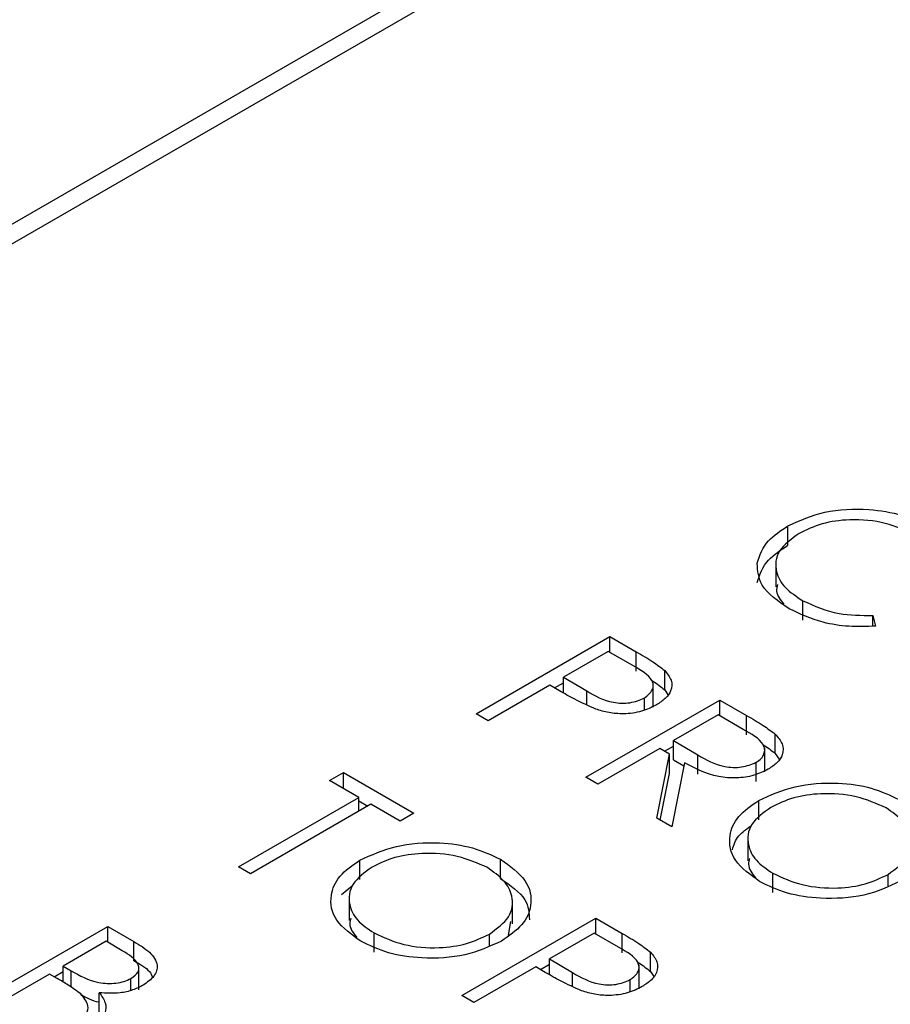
# Model space of a CAD drawing. Header units: inches. Extents: x 220 to 877, y 4 to 174.
# Tile 448 of 656: x 483.92 to 484.472, y 150.122 to 150.746. Entities that reach past the tile are written whole.
import ezdxf

# ---------------------------------------------------------------- set-up
doc = ezdxf.new("R2010")
doc.units = ezdxf.units.IN
doc.header["$LTSCALE"] = 0.5
doc.header["$MEASUREMENT"] = 0
doc.layers.add('DSS-M-S', color=53, linetype='Continuous')
doc.layers.add('SVD-M-S', color=8, linetype='Continuous')

msp = doc.modelspace()

# ---------------------------------------------------------------- linework, layer by layer
at = {"layer": 'DSS-M-S', "linetype": 'Continuous', "lineweight": 25}
for p, q in [((484.40678, 150.41259), (484.40678, 150.42484)), ((484.39904, 150.40156), (484.39904, 150.38625)), ((484.4161, 150.3652), (484.4161, 150.37745)), ((484.46054, 150.36811), (484.46216, 150.36135)), ((484.46054, 150.36134), (484.46054, 150.36811)), ((484.20911, 150.30571), (484.29397, 150.35469)), ((484.29397, 150.35469), (484.31061, 150.34508)), ((484.29397, 150.34464), (484.29397, 150.35469)), ((484.29288, 150.34527), (484.26459, 150.32894)), ((484.3084, 150.33631), (484.29288, 150.34527)), ((484.31061, 150.33284), (484.31061, 150.34508)), ((484.32866, 150.32094), (484.32866, 150.33319)), ((484.25889, 150.32219), (484.26459, 150.32549)), ((484.26459, 150.32894), (484.27926, 150.32026)), ((484.26459, 150.31895), (484.26459, 150.32894)), ((484.32138, 150.30993), (484.32138, 150.32524)), ((484.25589, 150.32392), (484.21673, 150.30131)), ((484.26196, 150.32042), (484.25589, 150.32392)), ((484.27926, 150.31143), (484.27926, 150.32026)), ((484.32866, 150.32094), (484.33068, 150.31784)), ((484.27874, 150.26551), (484.36359, 150.3145)), ((484.31577, 150.30817), (484.31577, 150.31578)), ((484.36359, 150.3145), (484.38057, 150.3047)), ((484.36359, 150.30445), (484.36359, 150.3145)), ((484.21673, 150.30131), (484.20911, 150.30571)), ((484.3625, 150.30508), (484.33422, 150.28875)), ((484.37841, 150.29589), (484.3625, 150.30508)), ((484.38057, 150.29245), (484.38057, 150.3047)), ((484.33422, 150.28875), (484.34963, 150.27971)), ((484.33422, 150.2765), (484.33422, 150.28875)), ((484.39864, 150.28068), (484.39864, 150.29293)), ((484.32551, 150.28373), (484.28635, 150.26112)), ((484.3317, 150.28015), (484.32551, 150.28373)), ((484.32851, 150.282), (484.33422, 150.28529)), ((484.39201, 150.26893), (484.39201, 150.28424)), ((484.32371, 150.23955), (484.3317, 150.28015)), ((484.3317, 150.26791), (484.3317, 150.28015)), ((484.33422, 150.2765), (484.34072, 150.27269)), ((484.34963, 150.26746), (484.34963, 150.27971)), ((484.39864, 150.28068), (484.40125, 150.27697)), ((484.34112, 150.27472), (484.33313, 150.23411)), ((484.3866, 150.26278), (484.3866, 150.27503)), ((484.11637, 150.26347), (484.12508, 150.2685)), ((484.13487, 150.2528), (484.11637, 150.26347)), ((484.12508, 150.2685), (484.16968, 150.24275)), ((484.12508, 150.25845), (484.12508, 150.2685)), ((484.28635, 150.26112), (484.27874, 150.26551)), ((484.32588, 150.2383), (484.3317, 150.26791)), ((484.05872, 150.20884), (484.13487, 150.2528)), ((484.13487, 150.244), (484.13487, 150.2528)), ((484.13487, 150.2506), (484.14058, 150.2473)), ((484.38824, 150.23861), (484.38824, 150.25085)), ((484.14248, 150.2484), (484.06633, 150.20444)), ((484.16098, 150.23772), (484.14248, 150.2484)), ((484.16968, 150.24275), (484.16098, 150.23772)), ((484.33313, 150.23411), (484.32371, 150.23955)), ((484.3814, 150.22796), (484.3814, 150.21265)), ((484.13558, 150.20077), (484.13558, 150.21302)), ((484.22462, 150.2013), (484.22462, 150.21355)), ((484.06633, 150.20444), (484.05872, 150.20884)), ((484.39714, 150.19245), (484.39714, 150.2047)), ((484.47025, 150.19674), (484.47025, 150.204)), ((484.12387, 150.1913), (484.13117, 150.1972)), ((484.12875, 150.19012), (484.12875, 150.17481)), ((484.23228, 150.17255), (484.23228, 150.18786)), ((484.20014, 150.1272), (484.28499, 150.17618)), ((484.28499, 150.17618), (484.30163, 150.16657)), ((484.28499, 150.16613), (484.28499, 150.17618)), ((483.89092, 150.12201), (483.97577, 150.171)), ((483.97577, 150.171), (483.99232, 150.16144)), ((483.97577, 150.16095), (483.97577, 150.171)), ((484.22976, 150.16541), (484.23119, 150.17414)), ((484.14449, 150.15461), (484.14449, 150.16686)), ((484.2176, 150.1589), (484.2176, 150.16616)), ((484.2839, 150.16676), (484.25562, 150.15043)), ((484.29942, 150.1578), (484.2839, 150.16676)), ((484.30163, 150.15433), (484.30163, 150.16657)), ((483.97468, 150.16158), (483.94748, 150.14588)), ((483.98502, 150.15561), (483.97468, 150.16158)), ((483.99232, 150.14919), (483.99232, 150.16144)), ((484.25562, 150.15043), (484.27029, 150.14175)), ((484.25562, 150.14044), (484.25562, 150.15043)), ((484.31968, 150.14243), (484.31968, 150.15468)), ((483.94748, 150.14588), (483.9526, 150.14293)), ((483.94748, 150.13576), (483.94748, 150.14588)), ((483.99547, 150.13075), (483.99547, 150.14606)), ((484.24692, 150.14541), (484.20775, 150.1228)), ((484.25299, 150.1419), (484.24692, 150.14541)), ((484.24991, 150.14368), (484.25562, 150.14698)), ((484.31241, 150.13142), (484.31241, 150.14673)), ((483.93878, 150.14085), (483.90723, 150.12264)), ((483.94383, 150.13794), (483.93878, 150.14085)), ((483.94177, 150.13913), (483.94748, 150.14242)), ((483.9526, 150.1325), (483.9526, 150.14293)), ((483.99049, 150.13049), (483.99049, 150.13805)), ((484.27029, 150.13292), (484.27029, 150.14175)), ((484.31968, 150.14243), (484.3217, 150.13933)), ((484.3068, 150.12966), (484.3068, 150.13727)), ((483.9704, 150.11673), (483.9704, 150.12898)), ((484.20775, 150.1228), (484.20014, 150.1272))]:
    msp.add_line(p, q, dxfattribs=at)
for points, knots in [([(484.40678, 150.42484), (484.41421, 150.42823), (484.42906, 150.43502), (484.45618, 150.43618), (484.47972, 150.43232), (484.49093, 150.42674), (484.49655, 150.42395)], [0, 0, 0, 0, 0.279512, 0.55908, 0.779374, 1, 1, 1, 1]), ([(484.48737, 150.4192), (484.48133, 150.42197), (484.46926, 150.42751), (484.44741, 150.42949), (484.42778, 150.42683), (484.41847, 150.42235), (484.41382, 150.42011)], [0, 0, 0, 0, 0.279856, 0.559519, 0.779686, 1, 1, 1, 1]), ([(484.38728, 150.40116), (484.38891, 150.40616), (484.39183, 150.41509), (484.4022, 150.42186), (484.40678, 150.42484)], [0, 0, 0, 0, 0.559029, 1, 1, 1, 1]), ([(484.41382, 150.42011), (484.40898, 150.41657), (484.39929, 150.40949), (484.39809, 150.39652), (484.40409, 150.38542), (484.41209, 150.38011), (484.4161, 150.37745)], [0, 0, 0, 0, 0.279434, 0.558921, 0.779283, 1, 1, 1, 1]), ([(484.38728, 150.38892), (484.38891, 150.39391), (484.39183, 150.40284), (484.4022, 150.40961), (484.40678, 150.41259)], [0, 0, 0, 0, 0.559029, 1, 1, 1, 1]), ([(484.40744, 150.37239), (484.40057, 150.37709), (484.3883, 150.38549), (484.3876, 150.39637), (484.38728, 150.40116)], [0, 0, 0, 0, 0.5598036, 1, 1, 1, 1]), ([(484.40017, 150.38772), (484.3998, 150.3863), (484.39868, 150.38196), (484.402, 150.37793), (484.40422, 150.37521)], [0, 0, 0, 0, 0.328728, 1, 1, 1, 1]), ([(484.4161, 150.37745), (484.42346, 150.37412), (484.43663, 150.36817), (484.45322, 150.36813), (484.46054, 150.36811)], [0, 0, 0, 0, 0.558772, 1, 1, 1, 1]), ([(484.46216, 150.36135), (484.45655, 150.36113), (484.44532, 150.3607), (484.42553, 150.3638), (484.4143, 150.36913), (484.40744, 150.37239)], [0, 0, 0, 0, 0.2804103, 0.5607951, 1, 1, 1, 1]), ([(484.31061, 150.34508), (484.31425, 150.343), (484.32074, 150.33927), (484.32624, 150.33505), (484.32866, 150.33319)], [0, 0, 0, 0, 0.560314, 1, 1, 1, 1]), ([(484.31577, 150.31578), (484.31782, 150.31741), (484.32091, 150.31986), (484.32161, 150.32387), (484.31992, 150.32981), (484.31351, 150.33343), (484.3084, 150.33631)], [0, 0, 0, 0, 0.248969, 0.374729, 0.500383, 1, 1, 1, 1]), ([(484.32866, 150.33319), (484.33031, 150.33117), (484.3336, 150.32712), (484.33319, 150.32073), (484.32948, 150.31534), (484.32544, 150.31272), (484.32342, 150.31141)], [0, 0, 0, 0, 0.279705, 0.559381, 0.779509, 1, 1, 1, 1]), ([(484.32049, 150.32685), (484.32073, 150.32671), (484.32376, 150.32489), (484.32631, 150.32284), (484.32866, 150.32094)], [0, 0, 0, 0, 0.079748, 1, 1, 1, 1]), ([(484.28496, 150.30875), (484.28044, 150.31078), (484.27236, 150.3144), (484.26514, 150.31858), (484.26196, 150.32042)], [0, 0, 0, 0, 0.559694, 1, 1, 1, 1]), ([(484.27926, 150.32026), (484.28442, 150.31726), (484.29086, 150.31352), (484.30137, 150.31235), (484.30854, 150.31272), (484.31288, 150.31456), (484.31577, 150.31578)], [0, 0, 0, 0, 0.499721, 0.62535, 0.751083, 1, 1, 1, 1]), ([(484.32342, 150.31141), (484.32042, 150.30991), (484.31443, 150.30691), (484.30337, 150.30544), (484.2932, 150.30624), (484.28771, 150.30791), (484.28496, 150.30875)], [0, 0, 0, 0, 0.280099, 0.559324, 0.779458, 1, 1, 1, 1]), ([(484.38057, 150.3047), (484.38419, 150.30262), (484.39064, 150.29892), (484.3962, 150.29476), (484.39864, 150.29293)], [0, 0, 0, 0, 0.5602397, 1, 1, 1, 1]), ([(484.3866, 150.27503), (484.38776, 150.2758), (484.39006, 150.27734), (484.39176, 150.28027), (484.39224, 150.28331), (484.3901, 150.28934), (484.3836, 150.29298), (484.37841, 150.29589)], [0, 0, 0, 0, 0.125307, 0.250617, 0.375954, 0.501281, 1, 1, 1, 1]), ([(484.39864, 150.29293), (484.40042, 150.29088), (484.40398, 150.28679), (484.40386, 150.28026), (484.40037, 150.27467), (484.39626, 150.27198), (484.3942, 150.27063)], [0, 0, 0, 0, 0.279797, 0.5595, 0.779626, 1, 1, 1, 1]), ([(484.39102, 150.28615), (484.39106, 150.28613), (484.39387, 150.28444), (484.39627, 150.28255), (484.39864, 150.28068)], [0, 0, 0, 0, 0.0138, 1, 1, 1, 1]), ([(484.34963, 150.27971), (484.35486, 150.27671), (484.36141, 150.27296), (484.37198, 150.27164), (484.37925, 150.27194), (484.38367, 150.2738), (484.3866, 150.27503)], [0, 0, 0, 0, 0.499827, 0.625498, 0.751208, 1, 1, 1, 1]), ([(484.3942, 150.27063), (484.3913, 150.26921), (484.38549, 150.26637), (484.37416, 150.26467), (484.35747, 150.26608), (484.34786, 150.27116), (484.34112, 150.27472)], [0, 0, 0, 0, 0.18712, 0.373979, 0.560911, 1, 1, 1, 1]), ([(484.38824, 150.25085), (484.39557, 150.25418), (484.41023, 150.26083), (484.43675, 150.26274), (484.4603, 150.25941), (484.47161, 150.25406), (484.47727, 150.25138)], [0, 0, 0, 0, 0.279731, 0.559327, 0.77968, 1, 1, 1, 1]), ([(484.38875, 150.19949), (484.3829, 150.20371), (484.3712, 150.21214), (484.36857, 150.22751), (484.37412, 150.24112), (484.38353, 150.24761), (484.38824, 150.25085)], [0, 0, 0, 0, 0.279663, 0.559354, 0.779636, 1, 1, 1, 1]), ([(484.46894, 150.24614), (484.46289, 150.24883), (484.45078, 150.25422), (484.42908, 150.25584), (484.40972, 150.25313), (484.4005, 150.2487), (484.39589, 150.24648)], [0, 0, 0, 0, 0.279627, 0.55935, 0.77963, 1, 1, 1, 1]), ([(484.39589, 150.24648), (484.39119, 150.24302), (484.38179, 150.23609), (484.38051, 150.22351), (484.38558, 150.21256), (484.39329, 150.20732), (484.39714, 150.2047)], [0, 0, 0, 0, 0.279416, 0.559077, 0.779478, 1, 1, 1, 1]), ([(484.47025, 150.204), (484.47499, 150.20749), (484.48446, 150.21446), (484.48581, 150.22716), (484.48034, 150.23812), (484.47274, 150.24347), (484.46894, 150.24614)], [0, 0, 0, 0, 0.279468, 0.55887, 0.779516, 1, 1, 1, 1]), ([(484.3716, 150.21958), (484.37248, 150.22265), (484.37416, 150.22845), (484.38073, 150.23293), (484.38382, 150.23504)], [0, 0, 0, 0, 0.528697, 1, 1, 1, 1]), ([(484.13558, 150.21302), (484.14291, 150.21634), (484.15757, 150.223), (484.1841, 150.2249), (484.20764, 150.22157), (484.21896, 150.21622), (484.22462, 150.21355)], [0, 0, 0, 0, 0.279731, 0.559327, 0.77968, 1, 1, 1, 1]), ([(484.13609, 150.16166), (484.13024, 150.16587), (484.11855, 150.1743), (484.11592, 150.18967), (484.12147, 150.20329), (484.13088, 150.20977), (484.13558, 150.21302)], [0, 0, 0, 0, 0.279663, 0.559354, 0.779636, 1, 1, 1, 1]), ([(484.21629, 150.20831), (484.21023, 150.211), (484.19813, 150.21638), (484.17642, 150.218), (484.15706, 150.21529), (484.14784, 150.21086), (484.14323, 150.20864)], [0, 0, 0, 0, 0.279627, 0.55935, 0.77963, 1, 1, 1, 1]), ([(484.22462, 150.21355), (484.23057, 150.20931), (484.24247, 150.20083), (484.24529, 150.18529), (484.23954, 150.17155), (484.22998, 150.16502), (484.22519, 150.16176)], [0, 0, 0, 0, 0.279767, 0.559358, 0.779571, 1, 1, 1, 1]), ([(484.38238, 150.21412), (484.38206, 150.2129), (484.38096, 150.20864), (484.38402, 150.20461), (484.38619, 150.20175)], [0, 0, 0, 0, 0.288875, 1, 1, 1, 1]), ([(484.14323, 150.20864), (484.13853, 150.20518), (484.12913, 150.19825), (484.12786, 150.18568), (484.13293, 150.17472), (484.14063, 150.16948), (484.14449, 150.16686)], [0, 0, 0, 0, 0.279416, 0.559077, 0.779478, 1, 1, 1, 1]), ([(484.2176, 150.16616), (484.22233, 150.16965), (484.2318, 150.17662), (484.23316, 150.18932), (484.22769, 150.20028), (484.22009, 150.20563), (484.21629, 150.20831)], [0, 0, 0, 0, 0.279468, 0.55887, 0.779516, 1, 1, 1, 1]), ([(484.22462, 150.2013), (484.23083, 150.19707), (484.24202, 150.18945), (484.24267, 150.17954), (484.24296, 150.17513)], [0, 0, 0, 0, 0.554805, 1, 1, 1, 1]), ([(484.39714, 150.2047), (484.40315, 150.20194), (484.41515, 150.19643), (484.43692, 150.19459), (484.45636, 150.19733), (484.46562, 150.20178), (484.47025, 150.204)], [0, 0, 0, 0, 0.27983, 0.559389, 0.779654, 1, 1, 1, 1]), ([(484.47785, 150.19959), (484.47052, 150.19622), (484.45586, 150.18948), (484.42917, 150.18803), (484.40558, 150.1913), (484.39436, 150.19676), (484.38875, 150.19949)], [0, 0, 0, 0, 0.2796304, 0.5593429, 0.7795972, 1, 1, 1, 1]), ([(484.12973, 150.17629), (484.12941, 150.17506), (484.1283, 150.1708), (484.13136, 150.16677), (484.13354, 150.16391)], [0, 0, 0, 0, 0.288875, 1, 1, 1, 1]), ([(484.14449, 150.16686), (484.15049, 150.1641), (484.16249, 150.15859), (484.18427, 150.15675), (484.20371, 150.15949), (484.21297, 150.16394), (484.2176, 150.16616)], [0, 0, 0, 0, 0.27983, 0.559389, 0.779654, 1, 1, 1, 1]), ([(484.30163, 150.16657), (484.30527, 150.16449), (484.31177, 150.16076), (484.31727, 150.15654), (484.31968, 150.15468)], [0, 0, 0, 0, 0.5603137, 1, 1, 1, 1]), ([(483.99232, 150.16144), (483.99588, 150.1593), (484.00296, 150.15503), (484.0082, 150.14701), (484.00584, 150.13922), (484.00078, 150.13557), (483.99826, 150.13374)], [0, 0, 0, 0, 0.281317, 0.559922, 0.779935, 1, 1, 1, 1]), ([(484.22519, 150.16176), (484.21786, 150.15839), (484.2032, 150.15164), (484.17652, 150.15019), (484.15293, 150.15346), (484.1417, 150.15893), (484.13609, 150.16166)], [0, 0, 0, 0, 0.27963, 0.559343, 0.779597, 1, 1, 1, 1]), ([(484.3068, 150.13727), (484.30885, 150.1389), (484.31194, 150.14135), (484.31263, 150.14536), (484.31094, 150.1513), (484.30454, 150.15492), (484.29942, 150.1578)], [0, 0, 0, 0, 0.248969, 0.374729, 0.500383, 1, 1, 1, 1]), ([(483.99049, 150.13805), (483.99233, 150.1394), (483.9951, 150.14142), (483.99566, 150.14484), (483.99421, 150.14986), (483.9891, 150.15306), (483.98502, 150.15561)], [0, 0, 0, 0, 0.249284, 0.374925, 0.500645, 1, 1, 1, 1]), ([(484.31968, 150.15468), (484.32133, 150.15266), (484.32463, 150.1486), (484.32422, 150.14221), (484.32051, 150.13683), (484.31647, 150.13421), (484.31445, 150.1329)], [0, 0, 0, 0, 0.279705, 0.559381, 0.779509, 1, 1, 1, 1]), ([(483.99232, 150.14919), (483.99618, 150.14711), (484.00164, 150.14416), (484.00363, 150.14008), (484.00422, 150.13888)], [0, 0, 0, 0, 0.705211, 1, 1, 1, 1]), ([(484.31152, 150.14834), (484.31176, 150.1482), (484.31478, 150.14638), (484.31734, 150.14432), (484.31968, 150.14243)], [0, 0, 0, 0, 0.079748, 1, 1, 1, 1]), ([(483.9587, 150.1282), (483.95612, 150.13011), (483.9515, 150.13353), (483.94617, 150.13659), (483.94383, 150.13794)], [0, 0, 0, 0, 0.559734, 1, 1, 1, 1]), ([(483.9526, 150.14293), (483.95794, 150.13986), (483.96463, 150.13602), (483.9755, 150.13471), (483.981, 150.13494), (483.98629, 150.13599), (483.98909, 150.13736), (483.99049, 150.13805)], [0, 0, 0, 0, 0.498607, 0.624009, 0.749401, 0.874736, 1, 1, 1, 1]), ([(484.27598, 150.13024), (484.27146, 150.13226), (484.26338, 150.13589), (484.25616, 150.14006), (484.25299, 150.1419)], [0, 0, 0, 0, 0.559694, 1, 1, 1, 1]), ([(484.27029, 150.14175), (484.27544, 150.13875), (484.28189, 150.13501), (484.2924, 150.13384), (484.29956, 150.13421), (484.30391, 150.13605), (484.3068, 150.13727)], [0, 0, 0, 0, 0.499721, 0.62535, 0.751083, 1, 1, 1, 1]), ([(483.99826, 150.13374), (483.99611, 150.13267), (483.99182, 150.13052), (483.98221, 150.12821), (483.97487, 150.12869), (483.9704, 150.12898)], [0, 0, 0, 0, 0.280867, 0.561527, 1, 1, 1, 1]), ([(484.31445, 150.1329), (484.31145, 150.1314), (484.30546, 150.1284), (484.2944, 150.12693), (484.28422, 150.12773), (484.27873, 150.1294), (484.27598, 150.13024)], [0, 0, 0, 0, 0.280099, 0.559324, 0.779458, 1, 1, 1, 1]), ([(483.95743, 150.11143), (483.95925, 150.11277), (483.96291, 150.11547), (483.96406, 150.1218), (483.96073, 150.12577), (483.9587, 150.1282)], [0, 0, 0, 0, 0.2799437, 0.5604286, 1, 1, 1, 1]), ([(483.95879, 150.12805), (483.96217, 150.12591), (483.96561, 150.12374), (483.97031, 150.12321), (483.9704, 150.1232)], [0, 0, 0, 0, 0.981472, 1, 1, 1, 1]), ([(483.9704, 150.12898), (483.97191, 150.12692), (483.97493, 150.1228), (483.97459, 150.11643), (483.971, 150.11101), (483.96703, 150.10836), (483.96504, 150.10703)], [0, 0, 0, 0, 0.280382, 0.559606, 0.779765, 1, 1, 1, 1])]:
    msp.add_open_spline(points, degree=3, knots=knots, dxfattribs=at)
at = {"layer": 'SVD-M-S', "linetype": 'Continuous', "lineweight": 25}
for p, q in [((483.31118, 150.26752), (484.78178, 151.11647)), ((483.30304, 150.25033), (484.77364, 151.09928))]:
    msp.add_line(p, q, dxfattribs=at)

doc.saveas('drawing.dxf')
